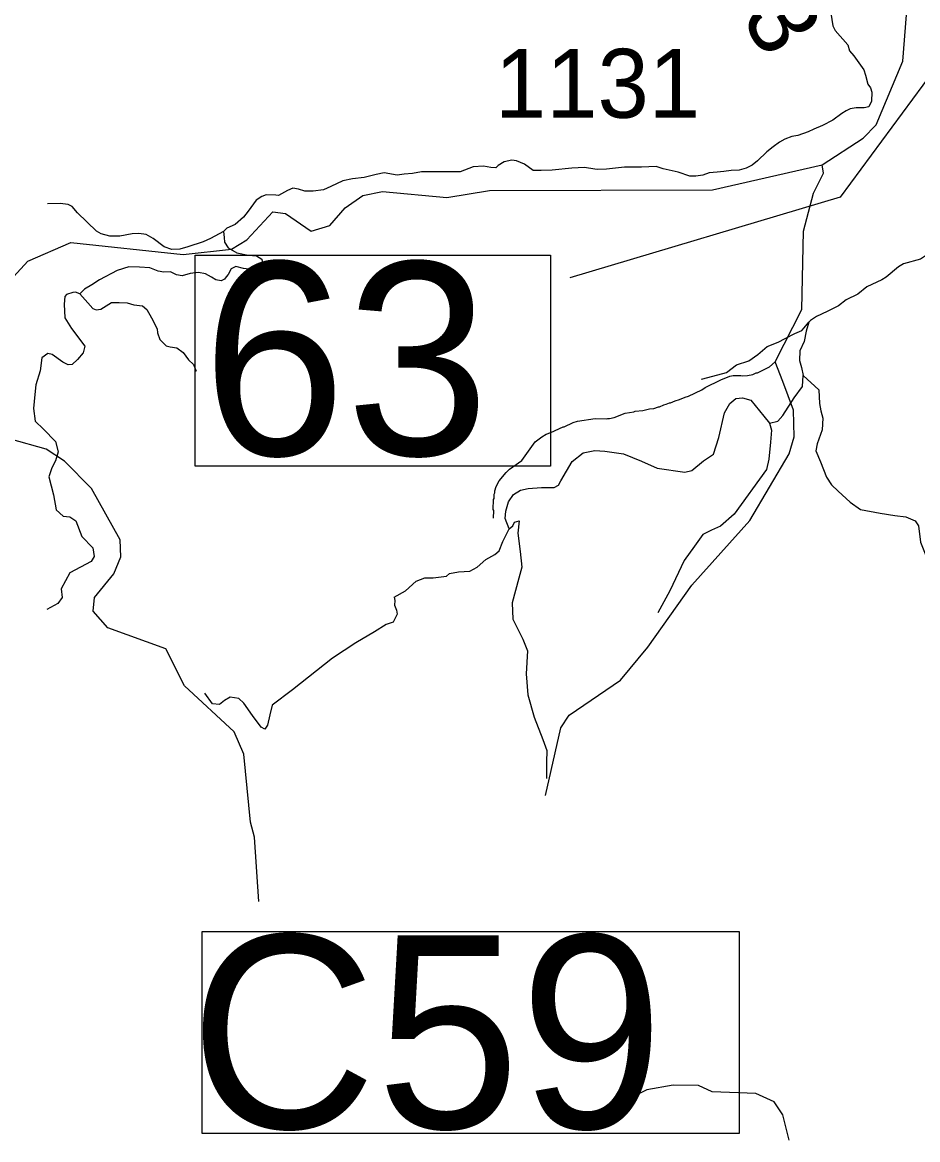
# Model space of a CAD drawing. Extents: x 1248224 to 1454986, y 825081 to 985870.
# Drawn here: x 1297811 to 1304303, y 844031 to 852133 of the extents above; entities that cross this region are included whole.
import ezdxf

# ---------------------------------------------------------------- set-up
doc = ezdxf.new("R2010")
doc.units = 0
for name, color, linetype in [('Exist Hydrographic Misc Water Feature', 7, 'Continuous'), ('Exist Road Non-System Type 51', 7, 'Continuous'), ('Exist Road Secondary Mileage Hundredths English Label', 7, 'Continuous'), ('Exist Road Secondary Structure Culvert Number Label', 7, 'Continuous'), ('Exist Road Secondary Structure Standard Bridge Number Label', 7, 'Continuous'), ('Exist Road Secondary Type 51 Attributed', 7, 'Continuous'), ('Exist Road Secondary Type 51 Number Label', 7, 'Continuous')]:
    doc.layers.add(name, color=color, linetype=linetype)

msp = doc.modelspace()

# ---------------------------------------------------------------- linework, layer by layer
at = {"layer": 'Exist Hydrographic Misc Water Feature'}
for points in [[(1303611.6, 851099.3), (1303908.7, 851293.6), (1304002.6, 851390.2), (1304196.7, 851852.4), (1304221.6, 852186.8)], [(1298162.6, 850535.7), (1298977.6, 850450.4), (1299328.5, 850489.3), (1299438.5, 850556.1), (1299626.6, 850759.1), (1299718.5, 850747.4), (1299906.6, 850618.9), (1300041.6, 850658.9), (1300152.6, 850788), (1300279.6, 850877.4), (1300422.6, 850907.3), (1300888.6, 850861.8), (1301197.6, 850914.7), (1302815.6, 850918.4), (1303611.6, 851099.3)], [(1301604.7, 846527.4), (1301715.6, 847017.5), (1301776.6, 847108.2), (1302149.6, 847363.3), (1302346.7, 847602.4), (1302665.6, 848052.3), (1303085.7, 848519.8), (1303371.6, 849003.2), (1303407.6, 849127.2), (1303403.6, 849321), (1303325.7, 849529.3), (1303271.2, 849671.5), (1303462.7, 850051.9), (1303475.6, 850619.5), (1303548.6, 850893.8), (1303619.6, 851040.1), (1303611.6, 851099.3)], [(1297461.5, 849502.6), (1297481.5, 849643.4), (1297630.6, 849955.5), (1297747.6, 850288), (1297850.5, 850400.8), (1298162.6, 850535.7)], [(1301226.8, 848536.7), (1301230.1, 848592.7), (1301226.3, 848600.7), (1301228, 848672.7), (1301232.1, 848680.6), (1301232.9, 848712.6), (1301237, 848720.5), (1301237.4, 848736.5), (1301248.1, 848766.2), (1301269, 848807.7), (1301320.3, 848868.5), (1301344.9, 848891.9), (1301432.4, 848955.9), (1301529.4, 849091.6), (1301578.3, 849128.4), (1301610.7, 849147.6), (1301643, 849158.9), (1301731.9, 849200.8), (1301739.9, 849200.6), (1301804.6, 849231.1), (1301836.9, 849242.3), (1301965.2, 849259.3), (1302045.2, 849257.4), (1302053.3, 849261.2), (1302069.3, 849260.9), (1302101.5, 849268.1), (1302182.2, 849298.2), (1302246.4, 849308.7), (1302254.5, 849312.5), (1302310.6, 849319.2), (1302358.9, 849330.1), (1302390.9, 849333.3), (1302423.2, 849344.5), (1302431.2, 849344.4), (1302463.6, 849359.6), (1302479.6, 849363.3), (1302503.9, 849374.7), (1302511.9, 849374.5), (1302544.3, 849389.7), (1302576.4, 849397), (1302616.9, 849416), (1302641, 849423.4), (1302738.1, 849469.2), (1302762.4, 849484.6), (1302875.7, 849539.9), (1302940.4, 849568.4), (1302964.4, 849571.8), (1303020.4, 849572.5), (1303036.4, 849570.2), (1303068.4, 849573.4), (1303108.6, 849580.5), (1303132.9, 849591.9), (1303140.9, 849591.7), (1303229.9, 849635.6), (1303271.2, 849671.5)], [(1298116.6, 848951.1), (1297983.6, 849039.1), (1297726.6, 849109.9), (1297596.5, 849224.2), (1297524.6, 849356.9), (1297494.5, 849492.1), (1297461.5, 849502.6)], [(1299526.7, 845758.2), (1299495.6, 846225), (1299465.7, 846333.9), (1299418.6, 846827.3), (1299346.7, 846989.6), (1298987.6, 847321.8), (1298852.6, 847590.4), (1298430.6, 847743.3), (1298325.6, 847863.6), (1298335.6, 847961.9), (1298473.6, 848133.1), (1298526.6, 848256.8), (1298520.6, 848381.7), (1298312.6, 848753.5), (1298116.6, 848951.1)], [(1303372.8, 844026.5), (1303326.7, 844211.3), (1303261.7, 844304.5), (1303130.8, 844366.2), (1302813.8, 844379.2), (1302714.8, 844423.9), (1302530.7, 844427.5), (1302338.8, 844392), (1302211.8, 844328.8)]]:
    msp.add_lwpolyline(points, dxfattribs=at)
at = {"layer": 'Exist Road Non-System Type 51'}
for points in [[(1303208.8, 851194.4), (1303141, 851129.1), (1303103.3, 851096.5), (1303060.4, 851075.9), (1303008.9, 851062.1), (1302950.5, 851058.7), (1302897.3, 851051.8), (1302849.3, 851046.7), (1302790.9, 851041.5), (1302744.6, 851024.4), (1302694.8, 851017.5), (1302651.9, 851017.5), (1302567.8, 851046.7), (1302458, 851070.7), (1302406.5, 851087.9), (1302301.8, 851082.7), (1302250.3, 851082.7), (1302178.3, 851082.7), (1302046.1, 851069), (1301984.6, 851067.1), (1301963, 851068.9), (1301887.5, 851079.3), (1301796.6, 851075.8), (1301654.1, 851062.1), (1301573.5, 851058.6), (1301515.1, 851058.6), (1301453.3, 851105), (1301395, 851129.1), (1301360.6, 851132.5), (1301305.7, 851120.5), (1301261.1, 851094.7), (1301243.9, 851077.5), (1301207.9, 851079.3), (1301154.7, 851091.3), (1301080.9, 851086.1), (1300986.5, 851050.1), (1300902, 851048.3), (1300769.9, 851050), (1300706.4, 851048.3), (1300639.5, 851038), (1300579.4, 851031.2), (1300529.6, 851024.3), (1300435.2, 851041.5), (1300376.9, 851029.4), (1300289.4, 851007.1), (1300205.3, 850998.5), (1300134.9, 850984.8), (1300049.1, 850943.6), (1299994.2, 850919.5), (1299920.4, 850909.2), (1299860.3, 850909.2), (1299814, 850923), (1299772.8, 850931.5), (1299733.3, 850912.7), (1299668.1, 850878.3), (1299648.6, 850878.9), (1299580, 850882.3), (1299547.4, 850870.3), (1299506.2, 850842.8), (1299449.6, 850763.8), (1299415.2, 850720.9), (1299353.4, 850667.7), (1299293.4, 850640.2), (1299269.4, 850616.1), (1299176.7, 850564.6), (1299123.5, 850540.6), (1299011.9, 850504.5), (1298953.6, 850489.1), (1298895.2, 850485.6), (1298838.6, 850504.5), (1298759.7, 850566.3), (1298708.2, 850595.5), (1298655, 850602.4), (1298608.6, 850599), (1298519.4, 850583.5), (1298445.6, 850581.8), (1298383.8, 850599), (1298349.5, 850617.9), (1298211.6, 850751.6), (1298172.1, 850797.9), (1298142.9, 850811.7), (1298086.3, 850820.3), (1297993.6, 850816.8)], [(1304469.2, 850733.8), (1304428.1, 850678.3), (1304415.6, 850642.9), (1304411.4, 850551.5), (1304380.3, 850482.9), (1304367.8, 850445.4), (1304324.2, 850416.3), (1304201.6, 850383.1), (1304164.2, 850360.2), (1304074.9, 850285.4), (1304043.7, 850266.7), (1303933.6, 850214.7), (1303869.2, 850162.7), (1303786.1, 850121.1), (1303728.9, 850078.4), (1303647.8, 850036.8), (1303571, 849999.4), (1303527.4, 849970.3), (1303514.9, 849957.8)], [(1299269.4, 850616.1), (1299274.5, 850573.9), (1299277.9, 850539.6), (1299303.7, 850498.4), (1299367.2, 850460.6), (1299447.8, 850445.1), (1299509.6, 850440), (1299547.4, 850415.9), (1299552.5, 850385), (1299533.6, 850352.4), (1299494.2, 850338.6), (1299415.2, 850347.2), (1299360.3, 850362.7), (1299326, 850345.5), (1299303.7, 850304.3), (1299290, 850287.1), (1299276.2, 850269.9), (1299253.9, 850259.6), (1299214.4, 850264.8), (1299181.8, 850285.4), (1299140.6, 850309.4), (1299089.2, 850319.7), (1299027.4, 850311.2), (1298970.7, 850295.7), (1298929.6, 850302.6), (1298884.9, 850323.2), (1298836.9, 850321.5), (1298797.4, 850328.3), (1298735.6, 850352.4), (1298660.1, 850357.5), (1298582.9, 850359.2), (1298498.8, 850333.5), (1298371.8, 850264.8), (1298314.4, 850229.1), (1298261.2, 850198.2), (1298228.6, 850163.8)], [(1298228.6, 850163.8), (1298197.7, 850175.9), (1298177.1, 850174.1), (1298132.5, 850160.4), (1298118.8, 850144.9), (1298115.3, 850088.3), (1298118.8, 849990.4), (1298168.5, 849913.1), (1298263.8, 849784.6), (1298251.8, 849736.7), (1298211.9, 849688.8)], [(1298228.6, 850163.8), (1298286.9, 850098.6), (1298321.3, 850059.1), (1298347, 850048.8), (1298381.3, 850053.9), (1298458.6, 850102), (1298513.5, 850102), (1298571.8, 850100.3), (1298619.9, 850084.8), (1298681.7, 850076.2), (1298714.3, 850050.5), (1298748.6, 849990.4), (1298788.1, 849911.4), (1298791.5, 849880.5), (1298808.7, 849832.4), (1298853.3, 849787.7), (1298884.2, 849780.9), (1298932.2, 849772.3), (1298976.8, 849737.9), (1299016.3, 849686.4), (1299051.7, 849652.8), (1299070.6, 849603)], [(1302735.5, 849545), (1302817.9, 849566.3), (1302916.3, 849592.9), (1302990.7, 849648.8), (1303078.5, 849678.1), (1303145, 849723.3), (1303211.4, 849781.8), (1303291.2, 849813.8), (1303341.7, 849840.4), (1303413.5, 849877.6), (1303464, 849898.9), (1303480, 849917.5), (1303514.9, 849957.8)], [(1303514.9, 849957.8), (1303495.9, 849893.6), (1303480, 849819.1), (1303448.1, 849749.9), (1303445.4, 849680.7), (1303461.4, 849630.2), (1303472.3, 849573.3)], [(1298211.9, 849688.8), (1298172, 849652.9), (1298144.1, 849648.9), (1298104.2, 849668.8), (1298028.5, 849724.7), (1297996.5, 849732.7), (1297952.7, 849700.8), (1297940.7, 849605), (1297908.8, 849505.2), (1297900.8, 849433.3), (1297892.8, 849333.6), (1297904.8, 849241.8), (1297964.6, 849181.9), (1298052.4, 849094.1), (1298072.3, 849018.2), (1298052.4, 848954.4), (1298024.5, 848902.5), (1298004.5, 848838.6), (1298036.4, 848706.9), (1298056.4, 848599.2), (1298108.2, 848551.3), (1298156.1, 848547.3), (1298200, 848519.3), (1298243.8, 848403.6), (1298323.6, 848323.8), (1298331.6, 848259.9), (1298311.6, 848224), (1298156.1, 848140.2), (1298092.3, 848024.4), (1298100.3, 847962.1), (1298068.4, 847918.2), (1297988.6, 847874.3)], [(1300506.9, 847965.8), (1300590.7, 848009.7), (1300666.5, 848081.5), (1300730.3, 848105.5), (1300790.1, 848105.5), (1300885.8, 848117.4), (1300909.8, 848137.4), (1300973.6, 848149.4), (1301057.3, 848153.4), (1301109.2, 848181.3), (1301173, 848237.2), (1301236.8, 848273.1), (1301268.7, 848301), (1301296.6, 848368.9), (1301340.5, 848460.7), (1301312.6, 848536.5), (1301316.6, 848588.4), (1301336.5, 848656.3), (1301372.4, 848708.2), (1301424.3, 848740.1), (1301480.1, 848752.1), (1301575.8, 848760), (1301667.6, 848760), (1301699.5, 848776), (1301715.4, 848807.9), (1301799.2, 848947.6), (1301879, 849011.5), (1301962.7, 849027.5), (1302034.5, 849023.5), (1302170.1, 849003.5), (1302301.7, 848951.6), (1302413.4, 848899.7), (1302614.7, 848870.8), (1302666.6, 848882.8), (1302750.3, 848954.6), (1302822.1, 849002.5), (1302862, 849122.3), (1302901.9, 849301.9), (1302941.8, 849369.7), (1302985.7, 849405.7), (1303033.5, 849409.7), (1303093.4, 849393.7), (1303189.1, 849277.9), (1303229, 849226.1), (1303288.8, 849242), (1303324.7, 849281.9), (1303408.4, 849409.7), (1303468.3, 849493.5), (1303472.3, 849573.3)], [(1303472.3, 849573.3), (1303586.3, 849467.8), (1303591.7, 849369.4), (1303602.3, 849316.2), (1303615.6, 849263), (1303610.3, 849177.8), (1303575.7, 849076.7), (1303565.1, 849026.1), (1303599.6, 848946.3), (1303641.7, 848835.8), (1303679, 848779.9), (1303726.8, 848734.7), (1303814.6, 848654.9), (1303889, 848601.6), (1304032.6, 848575), (1304139, 848556.4), (1304218.7, 848548.4), (1304285.2, 848519.2), (1304309.2, 848481.9), (1304325.1, 848364.8), (1304351.7, 848290.3), (1304380.9, 848213.2), (1304404.9, 848037.5)], [(1303229, 849226.1), (1303243.4, 849176.5), (1303235.5, 849088.7), (1303224.8, 848966.3), (1303206.2, 848891.8), (1302972.2, 848567.1), (1302873.8, 848479.3), (1302807.4, 848450.1), (1302746.2, 848418.1), (1302685, 848335.6), (1302610.6, 848231.9), (1302506.9, 848011), (1302419.6, 847850.6)], [(1301340.5, 848460.7), (1301367.7, 848483.2), (1301381, 848509.8), (1301412.9, 848517.8), (1301404.9, 848430), (1301420.9, 848296.9), (1301434.2, 848182.5), (1301410.3, 848102.7), (1301362.4, 847924.4), (1301367.7, 847804.7), (1301439.5, 847661), (1301474.1, 847575.8), (1301463.4, 847408.2), (1301476.5, 847257.7), (1301521.7, 847095.4), (1301585.5, 846933.1), (1301614.7, 846853.3), (1301612.1, 846768.1), (1301612.1, 846651)], [(1300506.9, 847965.8), (1300512.3, 847940.5), (1300509.9, 847906.5), (1300524.4, 847870.1), (1300529.3, 847840.9), (1300500.2, 847782.6), (1300449.2, 847765.6), (1300364.2, 847714.6), (1300228.3, 847634.4), (1300060.7, 847522.6), (1299769.4, 847291.8), (1299623.7, 847182.5), (1299606.7, 847112), (1299589.7, 847036.7), (1299570.3, 847007.6), (1299543.6, 847022.1), (1299480.5, 847107.2), (1299417.3, 847197.1), (1299380.9, 847231.1), (1299317.8, 847240.8), (1299276.5, 847216.5), (1299240.1, 847187.4), (1299189.1, 847192.2), (1299135.7, 847270)]]:
    msp.add_lwpolyline(points, dxfattribs=at)
at = {"layer": 'Exist Road Secondary Structure Culvert Number Label'}
msp.add_lwpolyline([(1299114.3, 845540.2), (1303009.1, 845540.2), (1303009.1, 844074.9), (1299114.3, 844074.9)], close=True, dxfattribs=at)
at = {"layer": 'Exist Road Secondary Structure Standard Bridge Number Label'}
msp.add_lwpolyline([(1304857.8, 854143.6), (1304564.9, 851983.1), (1303741, 850866.3), (1301781.9, 850280.4)], dxfattribs=at)
msp.add_lwpolyline([(1299065.5, 850444.6), (1301642, 850444.6), (1301642, 848915.4), (1299065.5, 848915.4)], close=True, dxfattribs=at)
at = {"layer": 'Exist Road Secondary Type 51 Attributed'}
msp.add_lwpolyline([(1303665.6, 852246.2), (1303687.5, 852108.2), (1303705.5, 852074.7), (1303795.8, 851968.9), (1303809.7, 851925.8), (1303839.4, 851889.7), (1303912.9, 851787.8), (1303925.8, 851750.4), (1303941.2, 851684.6), (1303960.6, 851657.5), (1303972.2, 851627.8), (1303969.6, 851560.8), (1303949, 851519.5), (1303915.4, 851513), (1303857.4, 851514.3), (1303814.9, 851506.6), (1303785.3, 851491.1), (1303754.3, 851473), (1303688.9, 851423.5), (1303612.9, 851384.8), (1303549.7, 851359), (1303509.8, 851338.4), (1303433.7, 851312.6), (1303389.9, 851306.1), (1303340.9, 851286.8), (1303302.3, 851263.6), (1303255.9, 851231.3), (1303208.8, 851194.4)], dxfattribs=at)

# ---------------------------------------------------------------- texts
at = {"layer": 'Exist Road Secondary Mileage Hundredths English Label'}
msp.add_text('.83', height=500, rotation=300.73181, dxfattribs=at).set_placement((1302732.4, 852653))
at = {"layer": 'Exist Road Secondary Structure Culvert Number Label'}
msp.add_text('C59', height=1400, dxfattribs=at).set_placement((1299025.6, 844113.8))
at = {"layer": 'Exist Road Secondary Structure Standard Bridge Number Label'}
msp.add_text('63', height=1400, dxfattribs=at).set_placement((1299115.7, 848994.5))
at = {"layer": 'Exist Road Secondary Type 51 Number Label'}
msp.add_text('1131', height=500, dxfattribs=at).set_placement((1301238.2, 851440.9))

doc.saveas('drawing.dxf')
